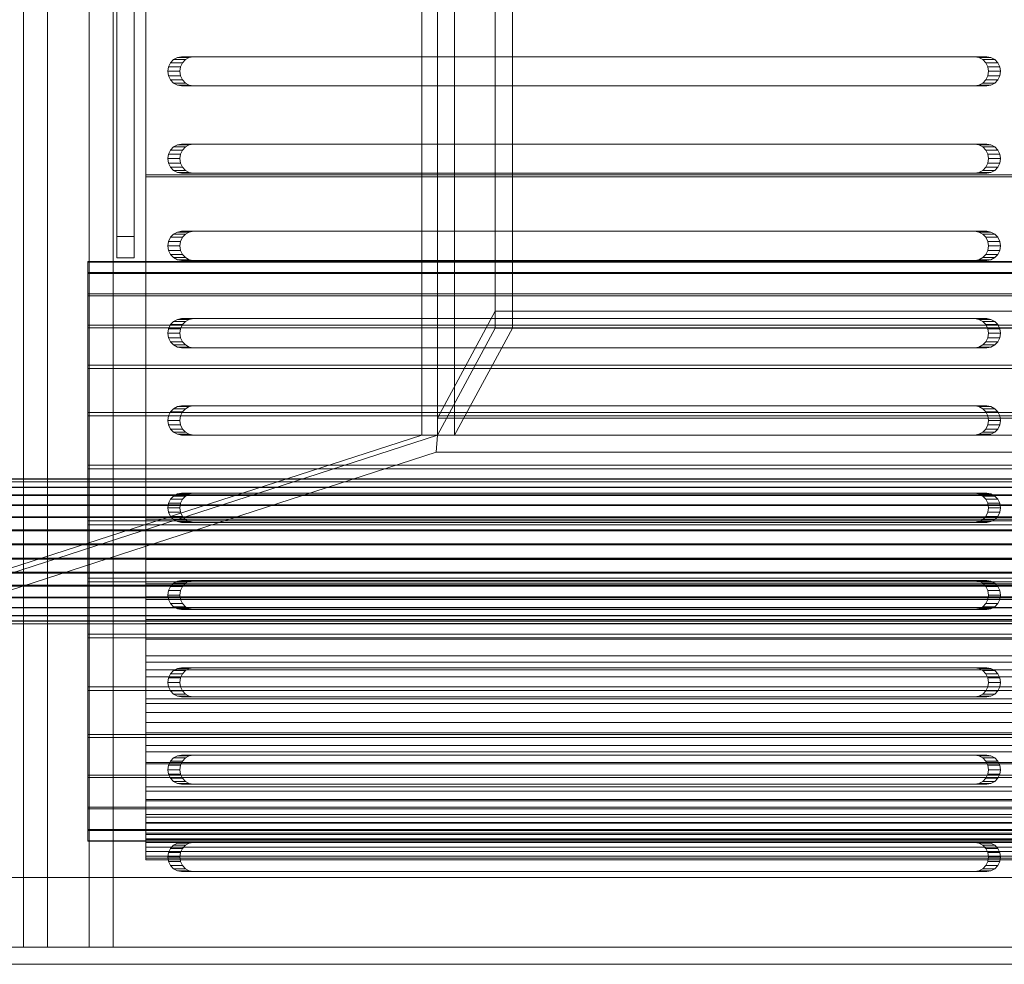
# Model space of a CAD drawing. Header units: millimetres. Extents: x -2233 to 61924, y -68080 to 6847.
# Tile 665 of 1056: x 27278 to 27447, y -18171 to -18009. Entities that reach past the tile are written whole.
import ezdxf

# ---------------------------------------------------------------- set-up
doc = ezdxf.new("R2010")
doc.units = ezdxf.units.MM
for name, color, linetype, lineweight in [('superior_bajante_movil', 7, 'Continuous', 0), ('superior_C09', 7, 'Continuous', 0), ('superior_screen-C09', 7, 'Continuous', 0)]:
    doc.layers.add(name, color=color, linetype=linetype, lineweight=lineweight)

msp = doc.modelspace()

# ---------------------------------------------------------------- linework, layer by layer
at = {"layer": 'superior_bajante_movil'}
for p, q in [((27278.989, -17792), (27278.989, -18168)), ((27283.093, -18168), (27283.093, -17792)), ((27290.265, -18168), (27290.265, -17792)), ((27294.369, -17792), (27294.369, -18168)), ((27347.371, -18080), (27347.371, -17880)), ((27350.067, -17880), (27350.067, -18080)), ((27304.735, -18015.477), (27304.215, -18016.031)), ((27305.39, -18015.122), (27304.735, -18015.477)), ((27304.735, -18015.477), (27306.787, -18015.477)), ((27306.116, -18015), (27305.39, -18015.122)), ((27305.39, -18015.122), (27307.442, -18015.122)), ((27306.116, -18015), (27308.168, -18015)), ((27442.371, -18015), (27306.116, -18015)), ((27306.267, -18016.031), (27306.787, -18015.477)), ((27306.787, -18015.477), (27307.442, -18015.122)), ((27307.442, -18015.122), (27308.168, -18015)), ((27308.168, -18015), (27444.423, -18015)), ((27442.371, -18015), (27444.423, -18015)), ((27443.097, -18015.122), (27442.371, -18015)), ((27443.097, -18015.122), (27445.149, -18015.122)), ((27443.752, -18015.477), (27443.097, -18015.122)), ((27443.752, -18015.477), (27445.804, -18015.477)), ((27444.272, -18016.031), (27443.752, -18015.477)), ((27444.423, -18015), (27445.149, -18015.122)), ((27445.149, -18015.122), (27445.804, -18015.477)), ((27445.804, -18015.477), (27446.324, -18016.031)), ((27303.881, -18016.727), (27303.766, -18017.5)), ((27304.215, -18016.031), (27303.881, -18016.727)), ((27303.881, -18016.727), (27305.933, -18016.727)), ((27304.215, -18016.031), (27306.267, -18016.031)), ((27305.818, -18017.5), (27305.933, -18016.727)), ((27305.933, -18016.727), (27306.267, -18016.031)), ((27444.272, -18016.031), (27446.324, -18016.031)), ((27444.605, -18016.727), (27444.272, -18016.031)), ((27444.605, -18016.727), (27446.657, -18016.727)), ((27444.72, -18017.5), (27444.605, -18016.727)), ((27446.324, -18016.031), (27446.657, -18016.727)), ((27446.657, -18016.727), (27446.772, -18017.5)), ((27303.766, -18017.5), (27303.881, -18018.273)), ((27303.766, -18017.5), (27305.818, -18017.5)), ((27303.881, -18018.273), (27304.215, -18018.969)), ((27303.881, -18018.273), (27305.933, -18018.273)), ((27304.215, -18018.969), (27304.735, -18019.523)), ((27304.215, -18018.969), (27306.267, -18018.969)), ((27305.933, -18018.273), (27305.818, -18017.5)), ((27306.267, -18018.969), (27305.933, -18018.273)), ((27306.787, -18019.523), (27306.267, -18018.969)), ((27443.752, -18019.523), (27444.272, -18018.969)), ((27444.272, -18018.969), (27444.605, -18018.273)), ((27444.272, -18018.969), (27446.324, -18018.969)), ((27444.605, -18018.273), (27444.72, -18017.5)), ((27444.605, -18018.273), (27446.657, -18018.273)), ((27444.72, -18017.5), (27446.772, -18017.5)), ((27446.324, -18018.969), (27445.804, -18019.523)), ((27446.657, -18018.273), (27446.324, -18018.969)), ((27446.772, -18017.5), (27446.657, -18018.273)), ((27304.735, -18019.523), (27305.39, -18019.878)), ((27304.735, -18019.523), (27306.787, -18019.523)), ((27305.39, -18019.878), (27306.116, -18020)), ((27305.39, -18019.878), (27307.442, -18019.878)), ((27308.168, -18020), (27306.116, -18020)), ((27306.116, -18020), (27442.371, -18020)), ((27307.442, -18019.878), (27306.787, -18019.523)), ((27308.168, -18020), (27307.442, -18019.878)), ((27444.423, -18020), (27308.168, -18020)), ((27442.371, -18020), (27443.097, -18019.878)), ((27442.371, -18020), (27444.423, -18020)), ((27443.097, -18019.878), (27443.752, -18019.523)), ((27443.097, -18019.878), (27445.149, -18019.878)), ((27443.752, -18019.523), (27445.804, -18019.523)), ((27445.149, -18019.878), (27444.423, -18020)), ((27445.804, -18019.523), (27445.149, -18019.878)), ((27304.735, -18030.477), (27304.215, -18031.031)), ((27305.39, -18030.122), (27304.735, -18030.477)), ((27304.735, -18030.477), (27306.787, -18030.477)), ((27306.116, -18030), (27305.39, -18030.122)), ((27305.39, -18030.122), (27307.442, -18030.122)), ((27306.116, -18030), (27308.168, -18030)), ((27442.371, -18030), (27306.116, -18030)), ((27306.267, -18031.031), (27306.787, -18030.477)), ((27306.787, -18030.477), (27307.442, -18030.122)), ((27307.442, -18030.122), (27308.168, -18030)), ((27308.168, -18030), (27444.423, -18030)), ((27442.371, -18030), (27444.423, -18030)), ((27443.097, -18030.122), (27442.371, -18030)), ((27443.097, -18030.122), (27445.149, -18030.122)), ((27443.752, -18030.477), (27443.097, -18030.122)), ((27443.752, -18030.477), (27445.804, -18030.477)), ((27444.272, -18031.031), (27443.752, -18030.477)), ((27444.423, -18030), (27445.149, -18030.122)), ((27445.149, -18030.122), (27445.804, -18030.477)), ((27445.804, -18030.477), (27446.324, -18031.031)), ((27303.881, -18031.727), (27303.766, -18032.5)), ((27303.766, -18032.5), (27303.881, -18033.273)), ((27303.766, -18032.5), (27305.818, -18032.5)), ((27304.215, -18031.031), (27303.881, -18031.727)), ((27303.881, -18031.727), (27305.933, -18031.727)), ((27304.215, -18031.031), (27306.267, -18031.031)), ((27305.818, -18032.5), (27305.933, -18031.727)), ((27305.933, -18033.273), (27305.818, -18032.5)), ((27305.933, -18031.727), (27306.267, -18031.031)), ((27444.272, -18031.031), (27446.324, -18031.031)), ((27444.605, -18031.727), (27444.272, -18031.031)), ((27444.605, -18031.727), (27446.657, -18031.727)), ((27444.72, -18032.5), (27444.605, -18031.727)), ((27444.605, -18033.273), (27444.72, -18032.5)), ((27444.72, -18032.5), (27446.772, -18032.5)), ((27446.324, -18031.031), (27446.657, -18031.727)), ((27446.657, -18031.727), (27446.772, -18032.5)), ((27446.772, -18032.5), (27446.657, -18033.273)), ((27303.881, -18033.273), (27304.215, -18033.969)), ((27303.881, -18033.273), (27305.933, -18033.273)), ((27304.215, -18033.969), (27304.735, -18034.523)), ((27304.215, -18033.969), (27306.267, -18033.969)), ((27306.267, -18033.969), (27305.933, -18033.273)), ((27306.787, -18034.523), (27306.267, -18033.969)), ((27443.752, -18034.523), (27444.272, -18033.969)), ((27444.272, -18033.969), (27444.605, -18033.273)), ((27444.272, -18033.969), (27446.324, -18033.969)), ((27444.605, -18033.273), (27446.657, -18033.273)), ((27446.324, -18033.969), (27445.804, -18034.523)), ((27446.657, -18033.273), (27446.324, -18033.969)), ((27304.735, -18034.523), (27305.39, -18034.878)), ((27304.735, -18034.523), (27306.787, -18034.523)), ((27305.39, -18034.878), (27306.116, -18035)), ((27305.39, -18034.878), (27307.442, -18034.878)), ((27308.168, -18035), (27306.116, -18035)), ((27306.116, -18035), (27442.371, -18035)), ((27307.442, -18034.878), (27306.787, -18034.523)), ((27308.168, -18035), (27307.442, -18034.878)), ((27444.423, -18035), (27308.168, -18035)), ((27442.371, -18035), (27443.097, -18034.878)), ((27442.371, -18035), (27444.423, -18035)), ((27443.097, -18034.878), (27443.752, -18034.523)), ((27443.097, -18034.878), (27445.149, -18034.878)), ((27443.752, -18034.523), (27445.804, -18034.523)), ((27445.149, -18034.878), (27444.423, -18035)), ((27445.804, -18034.523), (27445.149, -18034.878)), ((27304.215, -18046.031), (27303.881, -18046.727)), ((27304.735, -18045.477), (27304.215, -18046.031)), ((27304.215, -18046.031), (27306.267, -18046.031)), ((27305.39, -18045.122), (27304.735, -18045.477)), ((27304.735, -18045.477), (27306.787, -18045.477)), ((27306.116, -18045), (27305.39, -18045.122)), ((27305.39, -18045.122), (27307.442, -18045.122)), ((27305.933, -18046.727), (27306.267, -18046.031)), ((27306.116, -18045), (27308.168, -18045)), ((27442.371, -18045), (27306.116, -18045)), ((27306.267, -18046.031), (27306.787, -18045.477)), ((27306.787, -18045.477), (27307.442, -18045.122)), ((27307.442, -18045.122), (27308.168, -18045)), ((27308.168, -18045), (27444.423, -18045)), ((27442.371, -18045), (27444.423, -18045)), ((27443.097, -18045.122), (27442.371, -18045)), ((27443.097, -18045.122), (27445.149, -18045.122)), ((27443.752, -18045.477), (27443.097, -18045.122)), ((27443.752, -18045.477), (27445.804, -18045.477)), ((27444.272, -18046.031), (27443.752, -18045.477)), ((27444.272, -18046.031), (27446.324, -18046.031)), ((27444.605, -18046.727), (27444.272, -18046.031)), ((27444.423, -18045), (27445.149, -18045.122)), ((27445.149, -18045.122), (27445.804, -18045.477)), ((27445.804, -18045.477), (27446.324, -18046.031)), ((27446.324, -18046.031), (27446.657, -18046.727)), ((27303.881, -18046.727), (27303.766, -18047.5)), ((27303.766, -18047.5), (27303.881, -18048.273)), ((27303.766, -18047.5), (27305.818, -18047.5)), ((27303.881, -18046.727), (27305.933, -18046.727)), ((27305.818, -18047.5), (27305.933, -18046.727)), ((27305.933, -18048.273), (27305.818, -18047.5)), ((27444.605, -18046.727), (27446.657, -18046.727)), ((27444.72, -18047.5), (27444.605, -18046.727)), ((27444.605, -18048.273), (27444.72, -18047.5)), ((27444.72, -18047.5), (27446.772, -18047.5)), ((27446.657, -18046.727), (27446.772, -18047.5)), ((27446.772, -18047.5), (27446.657, -18048.273)), ((27303.881, -18048.273), (27304.215, -18048.969)), ((27303.881, -18048.273), (27305.933, -18048.273)), ((27304.215, -18048.969), (27304.735, -18049.523)), ((27304.215, -18048.969), (27306.267, -18048.969)), ((27306.267, -18048.969), (27305.933, -18048.273)), ((27306.787, -18049.523), (27306.267, -18048.969)), ((27443.752, -18049.523), (27444.272, -18048.969)), ((27444.272, -18048.969), (27444.605, -18048.273)), ((27444.272, -18048.969), (27446.324, -18048.969)), ((27444.605, -18048.273), (27446.657, -18048.273)), ((27446.324, -18048.969), (27445.804, -18049.523)), ((27446.657, -18048.273), (27446.324, -18048.969)), ((27304.735, -18049.523), (27305.39, -18049.878)), ((27304.735, -18049.523), (27306.787, -18049.523)), ((27305.39, -18049.878), (27306.116, -18050)), ((27305.39, -18049.878), (27307.442, -18049.878)), ((27308.168, -18050), (27306.116, -18050)), ((27306.116, -18050), (27442.371, -18050)), ((27307.442, -18049.878), (27306.787, -18049.523)), ((27308.168, -18050), (27307.442, -18049.878)), ((27444.423, -18050), (27308.168, -18050)), ((27442.371, -18050), (27443.097, -18049.878)), ((27442.371, -18050), (27444.423, -18050)), ((27443.097, -18049.878), (27443.752, -18049.523)), ((27443.097, -18049.878), (27445.149, -18049.878)), ((27443.752, -18049.523), (27445.804, -18049.523)), ((27445.149, -18049.878), (27444.423, -18050)), ((27445.804, -18049.523), (27445.149, -18049.878)), ((27304.215, -18061.031), (27303.881, -18061.727)), ((27304.735, -18060.477), (27304.215, -18061.031)), ((27304.215, -18061.031), (27306.267, -18061.031)), ((27305.39, -18060.122), (27304.735, -18060.477)), ((27304.735, -18060.477), (27306.787, -18060.477)), ((27306.116, -18060), (27305.39, -18060.122)), ((27305.39, -18060.122), (27307.442, -18060.122)), ((27305.933, -18061.727), (27306.267, -18061.031)), ((27306.116, -18060), (27308.168, -18060)), ((27442.371, -18060), (27306.116, -18060)), ((27306.267, -18061.031), (27306.787, -18060.477)), ((27306.787, -18060.477), (27307.442, -18060.122)), ((27307.442, -18060.122), (27308.168, -18060)), ((27308.168, -18060), (27444.423, -18060)), ((27442.371, -18060), (27444.423, -18060)), ((27443.097, -18060.122), (27442.371, -18060)), ((27443.097, -18060.122), (27445.149, -18060.122)), ((27443.752, -18060.477), (27443.097, -18060.122)), ((27443.752, -18060.477), (27445.804, -18060.477)), ((27444.272, -18061.031), (27443.752, -18060.477)), ((27444.272, -18061.031), (27446.324, -18061.031)), ((27444.605, -18061.727), (27444.272, -18061.031)), ((27444.423, -18060), (27445.149, -18060.122)), ((27445.149, -18060.122), (27445.804, -18060.477)), ((27445.804, -18060.477), (27446.324, -18061.031)), ((27446.324, -18061.031), (27446.657, -18061.727)), ((27303.881, -18061.727), (27303.766, -18062.5)), ((27303.766, -18062.5), (27303.881, -18063.273)), ((27303.766, -18062.5), (27305.818, -18062.5)), ((27303.881, -18061.727), (27305.933, -18061.727)), ((27305.818, -18062.5), (27305.933, -18061.727)), ((27305.933, -18063.273), (27305.818, -18062.5)), ((27444.605, -18061.727), (27446.657, -18061.727)), ((27444.72, -18062.5), (27444.605, -18061.727)), ((27444.605, -18063.273), (27444.72, -18062.5)), ((27444.72, -18062.5), (27446.772, -18062.5)), ((27446.657, -18061.727), (27446.772, -18062.5)), ((27446.772, -18062.5), (27446.657, -18063.273)), ((27303.881, -18063.273), (27304.215, -18063.969)), ((27303.881, -18063.273), (27305.933, -18063.273)), ((27304.215, -18063.969), (27304.735, -18064.523)), ((27304.215, -18063.969), (27306.267, -18063.969)), ((27304.735, -18064.523), (27305.39, -18064.878)), ((27304.735, -18064.523), (27306.787, -18064.523)), ((27306.267, -18063.969), (27305.933, -18063.273)), ((27306.787, -18064.523), (27306.267, -18063.969)), ((27307.442, -18064.878), (27306.787, -18064.523)), ((27443.097, -18064.878), (27443.752, -18064.523)), ((27443.752, -18064.523), (27444.272, -18063.969)), ((27443.752, -18064.523), (27445.804, -18064.523)), ((27444.272, -18063.969), (27444.605, -18063.273)), ((27444.272, -18063.969), (27446.324, -18063.969)), ((27444.605, -18063.273), (27446.657, -18063.273)), ((27445.804, -18064.523), (27445.149, -18064.878)), ((27446.324, -18063.969), (27445.804, -18064.523)), ((27446.657, -18063.273), (27446.324, -18063.969)), ((27305.39, -18064.878), (27306.116, -18065)), ((27305.39, -18064.878), (27307.442, -18064.878)), ((27308.168, -18065), (27306.116, -18065)), ((27306.116, -18065), (27442.371, -18065)), ((27308.168, -18065), (27307.442, -18064.878)), ((27444.423, -18065), (27308.168, -18065)), ((27442.371, -18065), (27443.097, -18064.878)), ((27442.371, -18065), (27444.423, -18065)), ((27443.097, -18064.878), (27445.149, -18064.878)), ((27445.149, -18064.878), (27444.423, -18065)), ((27304.215, -18076.031), (27303.881, -18076.727)), ((27304.735, -18075.477), (27304.215, -18076.031)), ((27304.215, -18076.031), (27306.267, -18076.031)), ((27305.39, -18075.122), (27304.735, -18075.477)), ((27304.735, -18075.477), (27306.787, -18075.477)), ((27306.116, -18075), (27305.39, -18075.122)), ((27305.39, -18075.122), (27307.442, -18075.122)), ((27305.933, -18076.727), (27306.267, -18076.031)), ((27306.116, -18075), (27308.168, -18075)), ((27442.371, -18075), (27306.116, -18075)), ((27306.267, -18076.031), (27306.787, -18075.477)), ((27306.787, -18075.477), (27307.442, -18075.122)), ((27307.442, -18075.122), (27308.168, -18075)), ((27308.168, -18075), (27444.423, -18075)), ((27442.371, -18075), (27444.423, -18075)), ((27443.097, -18075.122), (27442.371, -18075)), ((27443.097, -18075.122), (27445.149, -18075.122)), ((27443.752, -18075.477), (27443.097, -18075.122)), ((27443.752, -18075.477), (27445.804, -18075.477)), ((27444.272, -18076.031), (27443.752, -18075.477)), ((27444.272, -18076.031), (27446.324, -18076.031)), ((27444.605, -18076.727), (27444.272, -18076.031)), ((27444.423, -18075), (27445.149, -18075.122)), ((27445.149, -18075.122), (27445.804, -18075.477)), ((27445.804, -18075.477), (27446.324, -18076.031)), ((27446.324, -18076.031), (27446.657, -18076.727)), ((27303.881, -18076.727), (27303.766, -18077.5)), ((27303.766, -18077.5), (27303.881, -18078.273)), ((27303.766, -18077.5), (27305.818, -18077.5)), ((27303.881, -18076.727), (27305.933, -18076.727)), ((27305.818, -18077.5), (27305.933, -18076.727)), ((27305.933, -18078.273), (27305.818, -18077.5)), ((27444.605, -18076.727), (27446.657, -18076.727)), ((27444.72, -18077.5), (27444.605, -18076.727)), ((27444.605, -18078.273), (27444.72, -18077.5)), ((27444.72, -18077.5), (27446.772, -18077.5)), ((27446.657, -18076.727), (27446.772, -18077.5)), ((27446.772, -18077.5), (27446.657, -18078.273)), ((27303.881, -18078.273), (27304.215, -18078.969)), ((27303.881, -18078.273), (27305.933, -18078.273)), ((27304.215, -18078.969), (27304.735, -18079.523)), ((27304.215, -18078.969), (27306.267, -18078.969)), ((27304.735, -18079.523), (27305.39, -18079.878)), ((27304.735, -18079.523), (27306.787, -18079.523)), ((27306.267, -18078.969), (27305.933, -18078.273)), ((27306.787, -18079.523), (27306.267, -18078.969)), ((27307.442, -18079.878), (27306.787, -18079.523)), ((27443.097, -18079.878), (27443.752, -18079.523)), ((27443.752, -18079.523), (27444.272, -18078.969)), ((27443.752, -18079.523), (27445.804, -18079.523)), ((27444.272, -18078.969), (27444.605, -18078.273)), ((27444.272, -18078.969), (27446.324, -18078.969)), ((27444.605, -18078.273), (27446.657, -18078.273)), ((27445.804, -18079.523), (27445.149, -18079.878)), ((27446.324, -18078.969), (27445.804, -18079.523)), ((27446.657, -18078.273), (27446.324, -18078.969)), ((27075.796, -18168), (27347.371, -18080)), ((27078.492, -18168), (27350.067, -18080)), ((27305.39, -18079.878), (27306.116, -18080)), ((27305.39, -18079.878), (27307.442, -18079.878)), ((27308.168, -18080), (27306.116, -18080)), ((27306.116, -18080), (27442.371, -18080)), ((27308.168, -18080), (27307.442, -18079.878)), ((27444.423, -18080), (27308.168, -18080)), ((27347.371, -18080), (27350.067, -18080)), ((27350.067, -18080), (27349.862, -18082.939)), ((27350.067, -18080), (27650.067, -18080)), ((27442.371, -18080), (27443.097, -18079.878)), ((27442.371, -18080), (27444.423, -18080)), ((27443.097, -18079.878), (27445.149, -18079.878)), ((27445.149, -18079.878), (27444.423, -18080)), ((27349.862, -18082.939), (27078.287, -18170.939)), ((27649.862, -18082.939), (27349.862, -18082.939)), ((27306.116, -18090), (27305.39, -18090.122)), ((27306.116, -18090), (27308.168, -18090)), ((27442.371, -18090), (27306.116, -18090)), ((27307.442, -18090.122), (27308.168, -18090)), ((27308.168, -18090), (27444.423, -18090)), ((27442.371, -18090), (27444.423, -18090)), ((27443.097, -18090.122), (27442.371, -18090)), ((27444.423, -18090), (27445.149, -18090.122)), ((27304.215, -18091.031), (27303.881, -18091.727)), ((27304.735, -18090.477), (27304.215, -18091.031)), ((27304.215, -18091.031), (27306.267, -18091.031)), ((27305.39, -18090.122), (27304.735, -18090.477)), ((27304.735, -18090.477), (27306.787, -18090.477)), ((27305.39, -18090.122), (27307.442, -18090.122)), ((27305.933, -18091.727), (27306.267, -18091.031)), ((27306.267, -18091.031), (27306.787, -18090.477)), ((27306.787, -18090.477), (27307.442, -18090.122)), ((27443.097, -18090.122), (27445.149, -18090.122)), ((27443.752, -18090.477), (27443.097, -18090.122)), ((27443.752, -18090.477), (27445.804, -18090.477)), ((27444.272, -18091.031), (27443.752, -18090.477)), ((27444.272, -18091.031), (27446.324, -18091.031)), ((27444.605, -18091.727), (27444.272, -18091.031)), ((27445.149, -18090.122), (27445.804, -18090.477)), ((27445.804, -18090.477), (27446.324, -18091.031)), ((27446.324, -18091.031), (27446.657, -18091.727)), ((27303.881, -18091.727), (27303.766, -18092.5)), ((27303.766, -18092.5), (27303.881, -18093.273)), ((27303.766, -18092.5), (27305.818, -18092.5)), ((27303.881, -18091.727), (27305.933, -18091.727)), ((27303.881, -18093.273), (27304.215, -18093.969)), ((27303.881, -18093.273), (27305.933, -18093.273)), ((27305.818, -18092.5), (27305.933, -18091.727)), ((27305.933, -18093.273), (27305.818, -18092.5)), ((27306.267, -18093.969), (27305.933, -18093.273)), ((27444.272, -18093.969), (27444.605, -18093.273)), ((27444.605, -18091.727), (27446.657, -18091.727)), ((27444.72, -18092.5), (27444.605, -18091.727)), ((27444.605, -18093.273), (27444.72, -18092.5)), ((27444.605, -18093.273), (27446.657, -18093.273)), ((27444.72, -18092.5), (27446.772, -18092.5)), ((27446.657, -18093.273), (27446.324, -18093.969)), ((27446.657, -18091.727), (27446.772, -18092.5)), ((27446.772, -18092.5), (27446.657, -18093.273)), ((27304.215, -18093.969), (27304.735, -18094.523)), ((27304.215, -18093.969), (27306.267, -18093.969)), ((27304.735, -18094.523), (27305.39, -18094.878)), ((27304.735, -18094.523), (27306.787, -18094.523)), ((27305.39, -18094.878), (27306.116, -18095)), ((27305.39, -18094.878), (27307.442, -18094.878)), ((27308.168, -18095), (27306.116, -18095)), ((27306.116, -18095), (27442.371, -18095)), ((27306.787, -18094.523), (27306.267, -18093.969)), ((27307.442, -18094.878), (27306.787, -18094.523)), ((27308.168, -18095), (27307.442, -18094.878)), ((27444.423, -18095), (27308.168, -18095)), ((27442.371, -18095), (27443.097, -18094.878)), ((27442.371, -18095), (27444.423, -18095)), ((27443.097, -18094.878), (27443.752, -18094.523)), ((27443.097, -18094.878), (27445.149, -18094.878)), ((27443.752, -18094.523), (27444.272, -18093.969)), ((27443.752, -18094.523), (27445.804, -18094.523)), ((27444.272, -18093.969), (27446.324, -18093.969)), ((27445.149, -18094.878), (27444.423, -18095)), ((27445.804, -18094.523), (27445.149, -18094.878)), ((27446.324, -18093.969), (27445.804, -18094.523)), ((27305.39, -18105.122), (27304.735, -18105.477)), ((27306.116, -18105), (27305.39, -18105.122)), ((27305.39, -18105.122), (27307.442, -18105.122)), ((27306.116, -18105), (27308.168, -18105)), ((27442.371, -18105), (27306.116, -18105)), ((27306.787, -18105.477), (27307.442, -18105.122)), ((27307.442, -18105.122), (27308.168, -18105)), ((27308.168, -18105), (27444.423, -18105)), ((27442.371, -18105), (27444.423, -18105)), ((27443.097, -18105.122), (27442.371, -18105)), ((27443.097, -18105.122), (27445.149, -18105.122)), ((27443.752, -18105.477), (27443.097, -18105.122)), ((27444.423, -18105), (27445.149, -18105.122)), ((27445.149, -18105.122), (27445.804, -18105.477)), ((27303.881, -18106.727), (27303.766, -18107.5)), ((27304.215, -18106.031), (27303.881, -18106.727)), ((27303.881, -18106.727), (27305.933, -18106.727)), ((27304.735, -18105.477), (27304.215, -18106.031)), ((27304.215, -18106.031), (27306.267, -18106.031)), ((27304.735, -18105.477), (27306.787, -18105.477)), ((27305.818, -18107.5), (27305.933, -18106.727)), ((27305.933, -18106.727), (27306.267, -18106.031)), ((27306.267, -18106.031), (27306.787, -18105.477)), ((27443.752, -18105.477), (27445.804, -18105.477)), ((27444.272, -18106.031), (27443.752, -18105.477)), ((27444.272, -18106.031), (27446.324, -18106.031)), ((27444.605, -18106.727), (27444.272, -18106.031)), ((27444.605, -18106.727), (27446.657, -18106.727)), ((27444.72, -18107.5), (27444.605, -18106.727)), ((27445.804, -18105.477), (27446.324, -18106.031)), ((27446.324, -18106.031), (27446.657, -18106.727)), ((27446.657, -18106.727), (27446.772, -18107.5)), ((27303.766, -18107.5), (27303.881, -18108.273)), ((27303.766, -18107.5), (27305.818, -18107.5)), ((27303.881, -18108.273), (27304.215, -18108.969)), ((27303.881, -18108.273), (27305.933, -18108.273)), ((27305.933, -18108.273), (27305.818, -18107.5)), ((27306.267, -18108.969), (27305.933, -18108.273)), ((27444.272, -18108.969), (27444.605, -18108.273)), ((27444.605, -18108.273), (27444.72, -18107.5)), ((27444.605, -18108.273), (27446.657, -18108.273)), ((27444.72, -18107.5), (27446.772, -18107.5)), ((27446.657, -18108.273), (27446.324, -18108.969)), ((27446.772, -18107.5), (27446.657, -18108.273)), ((27304.215, -18108.969), (27304.735, -18109.523)), ((27304.215, -18108.969), (27306.267, -18108.969)), ((27304.735, -18109.523), (27305.39, -18109.878)), ((27304.735, -18109.523), (27306.787, -18109.523)), ((27305.39, -18109.878), (27306.116, -18110)), ((27305.39, -18109.878), (27307.442, -18109.878)), ((27308.168, -18110), (27306.116, -18110)), ((27306.116, -18110), (27442.371, -18110)), ((27306.787, -18109.523), (27306.267, -18108.969)), ((27307.442, -18109.878), (27306.787, -18109.523)), ((27308.168, -18110), (27307.442, -18109.878)), ((27444.423, -18110), (27308.168, -18110)), ((27442.371, -18110), (27443.097, -18109.878)), ((27442.371, -18110), (27444.423, -18110)), ((27443.097, -18109.878), (27443.752, -18109.523)), ((27443.097, -18109.878), (27445.149, -18109.878)), ((27443.752, -18109.523), (27444.272, -18108.969)), ((27443.752, -18109.523), (27445.804, -18109.523)), ((27444.272, -18108.969), (27446.324, -18108.969)), ((27445.149, -18109.878), (27444.423, -18110)), ((27445.804, -18109.523), (27445.149, -18109.878)), ((27446.324, -18108.969), (27445.804, -18109.523)), ((27305.39, -18120.122), (27304.735, -18120.477)), ((27306.116, -18120), (27305.39, -18120.122)), ((27305.39, -18120.122), (27307.442, -18120.122)), ((27306.116, -18120), (27308.168, -18120)), ((27442.371, -18120), (27306.116, -18120)), ((27306.787, -18120.477), (27307.442, -18120.122)), ((27307.442, -18120.122), (27308.168, -18120)), ((27308.168, -18120), (27444.423, -18120)), ((27442.371, -18120), (27444.423, -18120)), ((27443.097, -18120.122), (27442.371, -18120)), ((27443.097, -18120.122), (27445.149, -18120.122)), ((27443.752, -18120.477), (27443.097, -18120.122)), ((27444.423, -18120), (27445.149, -18120.122)), ((27445.149, -18120.122), (27445.804, -18120.477)), ((27303.881, -18121.727), (27303.766, -18122.5)), ((27304.215, -18121.031), (27303.881, -18121.727)), ((27303.881, -18121.727), (27305.933, -18121.727)), ((27304.735, -18120.477), (27304.215, -18121.031)), ((27304.215, -18121.031), (27306.267, -18121.031)), ((27304.735, -18120.477), (27306.787, -18120.477)), ((27305.818, -18122.5), (27305.933, -18121.727)), ((27305.933, -18121.727), (27306.267, -18121.031)), ((27306.267, -18121.031), (27306.787, -18120.477)), ((27443.752, -18120.477), (27445.804, -18120.477)), ((27444.272, -18121.031), (27443.752, -18120.477)), ((27444.272, -18121.031), (27446.324, -18121.031)), ((27444.605, -18121.727), (27444.272, -18121.031)), ((27444.605, -18121.727), (27446.657, -18121.727)), ((27444.72, -18122.5), (27444.605, -18121.727)), ((27445.804, -18120.477), (27446.324, -18121.031)), ((27446.324, -18121.031), (27446.657, -18121.727)), ((27446.657, -18121.727), (27446.772, -18122.5)), ((27303.766, -18122.5), (27303.881, -18123.273)), ((27303.766, -18122.5), (27305.818, -18122.5)), ((27303.881, -18123.273), (27304.215, -18123.969)), ((27303.881, -18123.273), (27305.933, -18123.273)), ((27305.933, -18123.273), (27305.818, -18122.5)), ((27306.267, -18123.969), (27305.933, -18123.273)), ((27444.272, -18123.969), (27444.605, -18123.273)), ((27444.605, -18123.273), (27444.72, -18122.5)), ((27444.605, -18123.273), (27446.657, -18123.273)), ((27444.72, -18122.5), (27446.772, -18122.5)), ((27446.657, -18123.273), (27446.324, -18123.969)), ((27446.772, -18122.5), (27446.657, -18123.273)), ((27304.215, -18123.969), (27304.735, -18124.523)), ((27304.215, -18123.969), (27306.267, -18123.969)), ((27304.735, -18124.523), (27305.39, -18124.878)), ((27304.735, -18124.523), (27306.787, -18124.523)), ((27305.39, -18124.878), (27306.116, -18125)), ((27305.39, -18124.878), (27307.442, -18124.878)), ((27308.168, -18125), (27306.116, -18125)), ((27306.116, -18125), (27442.371, -18125)), ((27306.787, -18124.523), (27306.267, -18123.969)), ((27307.442, -18124.878), (27306.787, -18124.523)), ((27308.168, -18125), (27307.442, -18124.878)), ((27444.423, -18125), (27308.168, -18125)), ((27442.371, -18125), (27443.097, -18124.878)), ((27442.371, -18125), (27444.423, -18125)), ((27443.097, -18124.878), (27443.752, -18124.523)), ((27443.097, -18124.878), (27445.149, -18124.878)), ((27443.752, -18124.523), (27444.272, -18123.969)), ((27443.752, -18124.523), (27445.804, -18124.523)), ((27444.272, -18123.969), (27446.324, -18123.969)), ((27445.149, -18124.878), (27444.423, -18125)), ((27445.804, -18124.523), (27445.149, -18124.878)), ((27446.324, -18123.969), (27445.804, -18124.523)), ((27304.735, -18135.477), (27304.215, -18136.031)), ((27305.39, -18135.122), (27304.735, -18135.477)), ((27304.735, -18135.477), (27306.787, -18135.477)), ((27306.116, -18135), (27305.39, -18135.122)), ((27305.39, -18135.122), (27307.442, -18135.122)), ((27306.116, -18135), (27308.168, -18135)), ((27442.371, -18135), (27306.116, -18135)), ((27306.267, -18136.031), (27306.787, -18135.477)), ((27306.787, -18135.477), (27307.442, -18135.122)), ((27307.442, -18135.122), (27308.168, -18135)), ((27308.168, -18135), (27444.423, -18135)), ((27442.371, -18135), (27444.423, -18135)), ((27443.097, -18135.122), (27442.371, -18135)), ((27443.097, -18135.122), (27445.149, -18135.122)), ((27443.752, -18135.477), (27443.097, -18135.122)), ((27443.752, -18135.477), (27445.804, -18135.477)), ((27444.272, -18136.031), (27443.752, -18135.477)), ((27444.423, -18135), (27445.149, -18135.122)), ((27445.149, -18135.122), (27445.804, -18135.477)), ((27445.804, -18135.477), (27446.324, -18136.031)), ((27303.881, -18136.727), (27303.766, -18137.5)), ((27304.215, -18136.031), (27303.881, -18136.727)), ((27303.881, -18136.727), (27305.933, -18136.727)), ((27304.215, -18136.031), (27306.267, -18136.031)), ((27305.818, -18137.5), (27305.933, -18136.727)), ((27305.933, -18136.727), (27306.267, -18136.031)), ((27444.272, -18136.031), (27446.324, -18136.031)), ((27444.605, -18136.727), (27444.272, -18136.031)), ((27444.605, -18136.727), (27446.657, -18136.727)), ((27444.72, -18137.5), (27444.605, -18136.727)), ((27446.324, -18136.031), (27446.657, -18136.727)), ((27446.657, -18136.727), (27446.772, -18137.5)), ((27303.766, -18137.5), (27303.881, -18138.273)), ((27303.766, -18137.5), (27305.818, -18137.5)), ((27303.881, -18138.273), (27304.215, -18138.969)), ((27303.881, -18138.273), (27305.933, -18138.273)), ((27304.215, -18138.969), (27304.735, -18139.523)), ((27304.215, -18138.969), (27306.267, -18138.969)), ((27305.933, -18138.273), (27305.818, -18137.5)), ((27306.267, -18138.969), (27305.933, -18138.273)), ((27306.787, -18139.523), (27306.267, -18138.969)), ((27443.752, -18139.523), (27444.272, -18138.969)), ((27444.272, -18138.969), (27444.605, -18138.273)), ((27444.272, -18138.969), (27446.324, -18138.969)), ((27444.605, -18138.273), (27444.72, -18137.5)), ((27444.605, -18138.273), (27446.657, -18138.273)), ((27444.72, -18137.5), (27446.772, -18137.5)), ((27446.324, -18138.969), (27445.804, -18139.523)), ((27446.657, -18138.273), (27446.324, -18138.969)), ((27446.772, -18137.5), (27446.657, -18138.273)), ((27304.735, -18139.523), (27305.39, -18139.878)), ((27304.735, -18139.523), (27306.787, -18139.523)), ((27305.39, -18139.878), (27306.116, -18140)), ((27305.39, -18139.878), (27307.442, -18139.878)), ((27308.168, -18140), (27306.116, -18140)), ((27306.116, -18140), (27442.371, -18140)), ((27307.442, -18139.878), (27306.787, -18139.523)), ((27308.168, -18140), (27307.442, -18139.878)), ((27444.423, -18140), (27308.168, -18140)), ((27442.371, -18140), (27443.097, -18139.878)), ((27442.371, -18140), (27444.423, -18140)), ((27443.097, -18139.878), (27443.752, -18139.523)), ((27443.097, -18139.878), (27445.149, -18139.878)), ((27443.752, -18139.523), (27445.804, -18139.523)), ((27445.149, -18139.878), (27444.423, -18140)), ((27445.804, -18139.523), (27445.149, -18139.878)), ((27304.735, -18150.477), (27304.215, -18151.031)), ((27305.39, -18150.122), (27304.735, -18150.477)), ((27304.735, -18150.477), (27306.787, -18150.477)), ((27306.116, -18150), (27305.39, -18150.122)), ((27305.39, -18150.122), (27307.442, -18150.122)), ((27306.116, -18150), (27308.168, -18150)), ((27442.371, -18150), (27306.116, -18150)), ((27306.267, -18151.031), (27306.787, -18150.477)), ((27306.787, -18150.477), (27307.442, -18150.122)), ((27307.442, -18150.122), (27308.168, -18150)), ((27308.168, -18150), (27444.423, -18150)), ((27442.371, -18150), (27444.423, -18150)), ((27443.097, -18150.122), (27442.371, -18150)), ((27443.097, -18150.122), (27445.149, -18150.122)), ((27443.752, -18150.477), (27443.097, -18150.122)), ((27443.752, -18150.477), (27445.804, -18150.477)), ((27444.272, -18151.031), (27443.752, -18150.477)), ((27444.423, -18150), (27445.149, -18150.122)), ((27445.149, -18150.122), (27445.804, -18150.477)), ((27445.804, -18150.477), (27446.324, -18151.031)), ((27303.881, -18151.727), (27303.766, -18152.5)), ((27303.766, -18152.5), (27303.881, -18153.273)), ((27303.766, -18152.5), (27305.818, -18152.5)), ((27304.215, -18151.031), (27303.881, -18151.727)), ((27303.881, -18151.727), (27305.933, -18151.727)), ((27304.215, -18151.031), (27306.267, -18151.031)), ((27305.818, -18152.5), (27305.933, -18151.727)), ((27305.933, -18153.273), (27305.818, -18152.5)), ((27305.933, -18151.727), (27306.267, -18151.031)), ((27444.272, -18151.031), (27446.324, -18151.031)), ((27444.605, -18151.727), (27444.272, -18151.031)), ((27444.605, -18151.727), (27446.657, -18151.727)), ((27444.72, -18152.5), (27444.605, -18151.727)), ((27444.605, -18153.273), (27444.72, -18152.5)), ((27444.72, -18152.5), (27446.772, -18152.5)), ((27446.324, -18151.031), (27446.657, -18151.727)), ((27446.657, -18151.727), (27446.772, -18152.5)), ((27446.772, -18152.5), (27446.657, -18153.273)), ((27303.881, -18153.273), (27304.215, -18153.969)), ((27303.881, -18153.273), (27305.933, -18153.273)), ((27304.215, -18153.969), (27304.735, -18154.523)), ((27304.215, -18153.969), (27306.267, -18153.969)), ((27306.267, -18153.969), (27305.933, -18153.273)), ((27306.787, -18154.523), (27306.267, -18153.969)), ((27443.752, -18154.523), (27444.272, -18153.969)), ((27444.272, -18153.969), (27444.605, -18153.273)), ((27444.272, -18153.969), (27446.324, -18153.969)), ((27444.605, -18153.273), (27446.657, -18153.273)), ((27446.324, -18153.969), (27445.804, -18154.523)), ((27446.657, -18153.273), (27446.324, -18153.969)), ((27304.735, -18154.523), (27305.39, -18154.878)), ((27304.735, -18154.523), (27306.787, -18154.523)), ((27305.39, -18154.878), (27306.116, -18155)), ((27305.39, -18154.878), (27307.442, -18154.878)), ((27308.168, -18155), (27306.116, -18155)), ((27306.116, -18155), (27442.371, -18155)), ((27307.442, -18154.878), (27306.787, -18154.523)), ((27308.168, -18155), (27307.442, -18154.878)), ((27444.423, -18155), (27308.168, -18155)), ((27442.371, -18155), (27443.097, -18154.878)), ((27442.371, -18155), (27444.423, -18155)), ((27443.097, -18154.878), (27443.752, -18154.523)), ((27443.097, -18154.878), (27445.149, -18154.878)), ((27443.752, -18154.523), (27445.804, -18154.523)), ((27445.149, -18154.878), (27444.423, -18155)), ((27445.804, -18154.523), (27445.149, -18154.878)), ((27829.562, -18156), (27077.808, -18156)), ((27078.834, -18156), (27830.588, -18156)), ((27077.808, -18168), (27829.562, -18168)), ((27830.246, -18168), (27078.492, -18168)), ((27830.588, -18168), (27078.834, -18168)), ((27082.939, -18168), (27834.693, -18168)), ((27278.989, -18168), (27290.265, -18168)), ((27278.989, -18168), (27283.093, -18168)), ((27294.369, -18168), (27283.093, -18168)), ((27294.369, -18168), (27290.265, -18168)), ((27078.287, -18170.939), (27830.041, -18170.939))]:
    msp.add_line(p, q, dxfattribs=at)
at = {"layer": 'superior_C09'}
for p, q in [((27300, -18094.452), (27300, -16194.452)), ((27300, -16194.766), (27300, -18094.766)), ((27300, -18105.234), (27300, -16205.234)), ((27300, -16205.548), (27300, -18105.548)), ((27295, -18045.878), (27295, -16265.219)), ((27298, -16265.219), (27298, -18045.878)), ((27295, -16268.883), (27295, -18049.542)), ((27298, -18049.542), (27298, -16268.883)), ((27300, -18035.305), (27300, -16274.536)), ((27300, -16274.85), (27300, -18035.619)), ((27700, -18035.305), (27300, -18035.305)), ((27300, -18035.305), (27300, -18035.619)), ((27300, -18035.619), (27700, -18035.619)), ((27298, -18045.878), (27295, -18045.878)), ((27295, -18045.878), (27295, -18049.542)), ((27298, -18049.542), (27298, -18045.878)), ((27290, -18052.057), (27290, -18050.209)), ((27290, -18050.209), (27290, -18050.275)), ((27710, -18050.209), (27290, -18050.209)), ((27290, -18050.275), (27290, -18052.251)), ((27290, -18050.275), (27710, -18050.275)), ((27295, -18049.542), (27298, -18049.542)), ((27290, -18055.747), (27290, -18052.057)), ((27710, -18052.057), (27290, -18052.057)), ((27290, -18052.251), (27290, -18056.063)), ((27710, -18052.251), (27290, -18052.251)), ((27290, -18061.138), (27290, -18055.747)), ((27710, -18055.747), (27290, -18055.747)), ((27290, -18056.063), (27290, -18061.563)), ((27710, -18056.063), (27290, -18056.063)), ((27290, -18068.022), (27290, -18061.138)), ((27710, -18061.138), (27290, -18061.138)), ((27290, -18061.563), (27290, -18068.54)), ((27710, -18061.563), (27290, -18061.563)), ((27290, -18076.135), (27290, -18068.022)), ((27710, -18068.022), (27290, -18068.022)), ((27290, -18068.54), (27290, -18076.726)), ((27710, -18068.54), (27290, -18068.54)), ((27290, -18085.165), (27290, -18076.135)), ((27710, -18076.135), (27290, -18076.135)), ((27290, -18076.726), (27290, -18085.807)), ((27710, -18076.726), (27290, -18076.726)), ((27290, -18094.766), (27290, -18085.165)), ((27710, -18085.165), (27290, -18085.165)), ((27290, -18085.807), (27290, -18095.433)), ((27710, -18085.807), (27290, -18085.807)), ((27805, -18087.552), (27195, -18087.552)), ((27195, -18087.569), (27805, -18087.569)), ((27805, -18088.014), (27195, -18088.014)), ((27805, -18088.063), (27195, -18088.063)), ((27805, -18088.937), (27195, -18088.937)), ((27805, -18089.016), (27195, -18089.016)), ((27805, -18090.284), (27195, -18090.284)), ((27805, -18090.391), (27195, -18090.391)), ((27805, -18092.006), (27195, -18092.006)), ((27805, -18092.135), (27195, -18092.135)), ((27805, -18094.034), (27195, -18094.034)), ((27805, -18094.182), (27195, -18094.182)), ((27290, -18104.567), (27290, -18094.766)), ((27710, -18094.766), (27290, -18094.766)), ((27700, -18094.452), (27300, -18094.452)), ((27300, -18094.452), (27300, -18094.766)), ((27300, -18101.379), (27300, -18094.452)), ((27300, -18094.766), (27700, -18094.766)), ((27300, -18094.766), (27300, -18101.301)), ((27805, -18096.291), (27195, -18096.291)), ((27805, -18096.452), (27195, -18096.452)), ((27290, -18095.433), (27290, -18105.234)), ((27710, -18095.433), (27290, -18095.433)), ((27805, -18098.691), (27195, -18098.691)), ((27805, -18098.858), (27195, -18098.858)), ((27805, -18101.142), (27195, -18101.142)), ((27805, -18101.309), (27195, -18101.309)), ((27300, -18101.379), (27300, -18101.301)), ((27300, -18101.301), (27300, -18107.814)), ((27300, -18101.301), (27700, -18101.301)), ((27300, -18108.283), (27300, -18101.379)), ((27700, -18101.379), (27300, -18101.379)), ((27805, -18103.548), (27195, -18103.548)), ((27805, -18103.709), (27195, -18103.709)), ((27290, -18114.193), (27290, -18104.567)), ((27710, -18104.567), (27290, -18104.567)), ((27290, -18105.234), (27290, -18114.835)), ((27710, -18105.234), (27290, -18105.234)), ((27700, -18105.234), (27300, -18105.234)), ((27300, -18105.234), (27300, -18105.548)), ((27300, -18111.68), (27300, -18105.234)), ((27805, -18105.818), (27195, -18105.818)), ((27805, -18105.966), (27195, -18105.966)), ((27300, -18105.548), (27700, -18105.548)), ((27300, -18105.548), (27300, -18112.381)), ((27805, -18107.865), (27195, -18107.865)), ((27805, -18107.994), (27195, -18107.994)), ((27300, -18108.283), (27300, -18107.814)), ((27300, -18107.814), (27300, -18114.193)), ((27300, -18107.814), (27700, -18107.814)), ((27300, -18115.045), (27300, -18108.283)), ((27700, -18108.283), (27300, -18108.283)), ((27805, -18109.609), (27195, -18109.609)), ((27805, -18109.716), (27195, -18109.716)), ((27805, -18110.984), (27195, -18110.984)), ((27805, -18111.063), (27195, -18111.063)), ((27805, -18111.937), (27195, -18111.937)), ((27805, -18111.986), (27195, -18111.986)), ((27300, -18112.381), (27300, -18111.68)), ((27300, -18111.68), (27700, -18111.68)), ((27300, -18117.926), (27300, -18111.68)), ((27805, -18112.431), (27195, -18112.431)), ((27805, -18112.448), (27195, -18112.448)), ((27700, -18112.381), (27300, -18112.381)), ((27300, -18112.381), (27300, -18119.001)), ((27290, -18123.274), (27290, -18114.193)), ((27710, -18114.193), (27290, -18114.193)), ((27290, -18114.835), (27290, -18123.865)), ((27710, -18114.835), (27290, -18114.835)), ((27300, -18115.045), (27300, -18114.193)), ((27300, -18114.193), (27300, -18120.33)), ((27300, -18114.193), (27700, -18114.193)), ((27300, -18121.549), (27300, -18115.045)), ((27700, -18115.045), (27300, -18115.045)), ((27300, -18119.001), (27300, -18117.926)), ((27300, -18117.926), (27700, -18117.926)), ((27300, -18123.865), (27300, -18117.926)), ((27700, -18119.001), (27300, -18119.001)), ((27300, -18119.001), (27300, -18125.297)), ((27300, -18121.549), (27300, -18120.33)), ((27300, -18120.33), (27300, -18126.118)), ((27300, -18120.33), (27700, -18120.33)), ((27300, -18127.685), (27300, -18121.549)), ((27700, -18121.549), (27300, -18121.549)), ((27290, -18131.46), (27290, -18123.274)), ((27710, -18123.274), (27290, -18123.274)), ((27290, -18123.865), (27290, -18131.978)), ((27710, -18123.865), (27290, -18123.865)), ((27300, -18125.297), (27300, -18123.865)), ((27300, -18123.865), (27700, -18123.865)), ((27300, -18129.396), (27300, -18123.865)), ((27700, -18125.297), (27300, -18125.297)), ((27300, -18125.297), (27300, -18131.159)), ((27300, -18127.685), (27300, -18126.118)), ((27300, -18126.118), (27300, -18131.46)), ((27300, -18126.118), (27700, -18126.118)), ((27300, -18133.348), (27300, -18127.685)), ((27700, -18127.685), (27300, -18127.685)), ((27300, -18131.159), (27300, -18129.396)), ((27300, -18129.396), (27700, -18129.396)), ((27300, -18134.423), (27300, -18129.396)), ((27290, -18138.437), (27290, -18131.46)), ((27710, -18131.46), (27290, -18131.46)), ((27290, -18131.978), (27290, -18138.862)), ((27710, -18131.978), (27290, -18131.978)), ((27700, -18131.159), (27300, -18131.159)), ((27300, -18131.159), (27300, -18136.489)), ((27300, -18133.348), (27300, -18131.46)), ((27300, -18131.46), (27300, -18136.263)), ((27300, -18131.46), (27700, -18131.46)), ((27300, -18138.439), (27300, -18133.348)), ((27700, -18133.348), (27300, -18133.348)), ((27300, -18136.489), (27300, -18134.423)), ((27300, -18134.423), (27700, -18134.423)), ((27300, -18138.862), (27300, -18134.423)), ((27300, -18138.439), (27300, -18136.263)), ((27300, -18136.263), (27300, -18140.446)), ((27300, -18136.263), (27700, -18136.263)), ((27700, -18136.489), (27300, -18136.489)), ((27300, -18136.489), (27300, -18141.194)), ((27290, -18143.937), (27290, -18138.437)), ((27710, -18138.437), (27290, -18138.437)), ((27290, -18138.862), (27290, -18144.253)), ((27710, -18138.862), (27290, -18138.862)), ((27300, -18142.873), (27300, -18138.439)), ((27700, -18138.439), (27300, -18138.439)), ((27300, -18141.194), (27300, -18138.862)), ((27300, -18138.862), (27700, -18138.862)), ((27300, -18142.636), (27300, -18138.862)), ((27300, -18142.873), (27300, -18140.446)), ((27300, -18140.446), (27300, -18143.937)), ((27300, -18140.446), (27700, -18140.446)), ((27700, -18141.194), (27300, -18141.194)), ((27300, -18141.194), (27300, -18145.194)), ((27290, -18147.749), (27290, -18143.937)), ((27710, -18143.937), (27290, -18143.937)), ((27300, -18145.194), (27300, -18142.636)), ((27300, -18142.636), (27700, -18142.636)), ((27300, -18145.68), (27300, -18142.636)), ((27300, -18146.573), (27300, -18142.873)), ((27700, -18142.873), (27300, -18142.873)), ((27300, -18146.573), (27300, -18143.937)), ((27300, -18143.937), (27300, -18146.676)), ((27300, -18143.937), (27700, -18143.937)), ((27290, -18144.253), (27290, -18147.943)), ((27710, -18144.253), (27290, -18144.253)), ((27700, -18145.194), (27300, -18145.194)), ((27300, -18145.194), (27300, -18148.421)), ((27300, -18148.421), (27300, -18145.68)), ((27300, -18145.68), (27700, -18145.68)), ((27300, -18147.943), (27300, -18145.68)), ((27300, -18149.477), (27300, -18146.573)), ((27700, -18146.573), (27300, -18146.573)), ((27300, -18149.477), (27300, -18146.676)), ((27300, -18146.676), (27300, -18148.617)), ((27300, -18146.676), (27700, -18146.676)), ((27290, -18149.725), (27290, -18147.749)), ((27710, -18147.749), (27290, -18147.749)), ((27290, -18147.943), (27290, -18149.791)), ((27710, -18147.943), (27290, -18147.943)), ((27300, -18150.82), (27300, -18147.943)), ((27300, -18147.943), (27700, -18147.943)), ((27300, -18149.386), (27300, -18147.943)), ((27700, -18148.421), (27300, -18148.421)), ((27300, -18148.421), (27300, -18150.82)), ((27300, -18151.534), (27300, -18148.617)), ((27300, -18148.617), (27300, -18149.725)), ((27300, -18148.617), (27700, -18148.617)), ((27290, -18149.791), (27290, -18149.725)), ((27710, -18149.725), (27290, -18149.725)), ((27710, -18149.791), (27290, -18149.791)), ((27300, -18152.349), (27300, -18149.386)), ((27300, -18149.386), (27700, -18149.386)), ((27300, -18149.983), (27300, -18149.386)), ((27300, -18151.534), (27300, -18149.477)), ((27700, -18149.477), (27300, -18149.477)), ((27300, -18152.709), (27300, -18149.725)), ((27300, -18149.725), (27300, -18149.983)), ((27300, -18149.725), (27700, -18149.725)), ((27300, -18152.982), (27300, -18149.983)), ((27300, -18149.983), (27700, -18149.983)), ((27700, -18150.82), (27300, -18150.82)), ((27300, -18150.82), (27300, -18152.349)), ((27300, -18152.709), (27300, -18151.534)), ((27700, -18151.534), (27300, -18151.534)), ((27700, -18152.349), (27300, -18152.349)), ((27300, -18152.349), (27300, -18152.982)), ((27300, -18152.982), (27300, -18152.709)), ((27700, -18152.709), (27300, -18152.709)), ((27700, -18152.982), (27300, -18152.982))]:
    msp.add_line(p, q, dxfattribs=at)
at = {"layer": 'superior_screen-C09'}
for p, q in [((27350.067, -18080), (27350.067, -17880)), ((27353.026, -17880), (27353.026, -18080)), ((27360, -17912.457), (27360, -18061.633)), ((27362.958, -18061.633), (27362.958, -17912.457)), ((27360, -18058.72), (27350.067, -18077.087)), ((27640, -18058.72), (27360, -18058.72)), ((27360, -18061.633), (27360, -18058.72)), ((27360, -18061.633), (27350.067, -18080)), ((27353.026, -18080), (27362.958, -18061.633)), ((27360, -18061.633), (27362.958, -18061.633)), ((27360, -18061.633), (27640, -18061.633)), ((27350.067, -18077.087), (27650.067, -18077.087)), ((27350.067, -18077.087), (27350.067, -18080)), ((27350.067, -18080), (27353.026, -18080)), ((27650.067, -18080), (27350.067, -18080))]:
    msp.add_line(p, q, dxfattribs=at)

doc.saveas('drawing.dxf')
